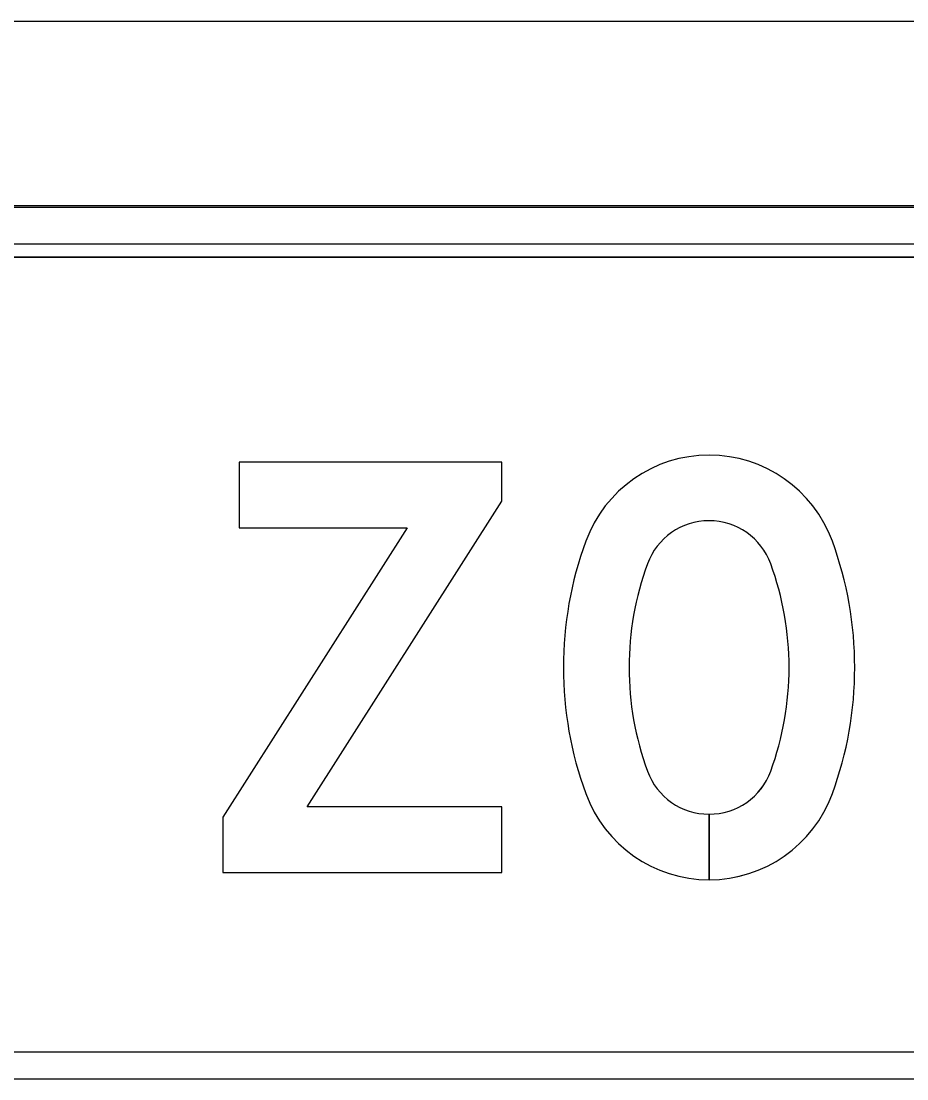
# Model space of a CAD drawing. Extents: x 0 to 770, y 0 to 495.
# Drawn here: x 489.65 to 516.19, y 441.05 to 472.74 of the extents above; entities that cross this region are included whole.
import ezdxf

# ---------------------------------------------------------------- set-up
doc = ezdxf.new("R2010")
doc.units = 0
for name, color, linetype in [('GSBWFill', 7, 'Continuous'), ('GSColorFill', 7, 'Continuous'), ('GSDims', 7, 'Continuous'), ('GSOutline', 7, 'Continuous')]:
    doc.layers.add(name, color=color, linetype=linetype)

msp = doc.modelspace()

# ---------------------------------------------------------------- linework, layer by layer
at = {"layer": 'GSBWFill'}
for p, q in [((541.937, 467.209), (415.154, 467.209)), ((541.937, 466.056), (415.154, 466.056)), ((415.154, 465.672), (541.937, 465.672)), ((510.265, 447.015), (510.265, 448.982)), ((510.265, 448.982), (510.265, 447.015)), ((550.774, 441.852), (406.317, 441.852)), ((406.317, 441.053), (550.774, 441.053))]:
    msp.add_line(p, q, dxfattribs=at)
msp.add_lwpolyline([(501.215, 457.558), (495.696, 448.89), (495.696, 447.23), (504.056, 447.23), (504.056, 449.198), (498.224, 449.198), (504.056, 458.357), (504.056, 459.525), (496.188, 459.525), (496.188, 457.558)], close=True, dxfattribs=at)
for centre, radius, start, end in [((510.265, 455.806), 3.934, 20.0987, 159.9013), ((510.265, 455.806), 1.967, 20.0987, 159.9013), ((516.9, 453.378), 11, 159.9013, 200.0987), ((503.629, 453.378), 11, 339.9013, 20.0987), ((516.9, 453.378), 9.033, 159.9013, 200.0987), ((503.629, 453.378), 9.033, 339.9013, 20.0987), ((510.265, 450.949), 1.967, 200.0987, 270), ((510.265, 450.949), 1.967, 270.0179, 339.9013), ((510.265, 450.949), 3.934, 200.0987, 270), ((510.265, 450.949), 3.934, 270.009, 339.9013)]:
    msp.add_arc(centre, radius, start, end, dxfattribs=at)
at = {"layer": 'GSColorFill'}
for p, q in [((541.937, 467.209), (415.154, 467.209)), ((541.937, 467.209), (415.154, 467.209)), ((415.154, 467.17), (541.937, 467.17)), ((541.937, 466.056), (415.154, 466.056)), ((415.154, 465.672), (541.937, 465.672)), ((510.265, 447.015), (510.265, 448.982)), ((510.265, 448.982), (510.265, 447.015)), ((550.774, 441.852), (406.317, 441.852)), ((406.317, 441.053), (550.774, 441.053))]:
    msp.add_line(p, q, dxfattribs=at)
msp.add_lwpolyline([(501.215, 457.558), (495.696, 448.89), (495.696, 447.23), (504.056, 447.23), (504.056, 449.198), (498.224, 449.198), (504.056, 458.357), (504.056, 459.525), (496.188, 459.525), (496.188, 457.558)], close=True, dxfattribs=at)
for centre, radius, start, end in [((510.265, 455.806), 3.934, 20.0987, 159.9013), ((510.265, 455.806), 1.967, 20.0987, 159.9013), ((516.9, 453.378), 11, 159.9013, 200.0987), ((503.629, 453.378), 11, 339.9013, 20.0987), ((516.9, 453.378), 9.033, 159.9013, 200.0987), ((503.629, 453.378), 9.033, 339.9013, 20.0987), ((510.265, 450.949), 1.967, 200.0987, 270), ((510.265, 450.949), 1.967, 270.0179, 339.9013), ((510.265, 450.949), 3.934, 200.0987, 270), ((510.265, 450.949), 3.934, 270.009, 339.9013)]:
    msp.add_arc(centre, radius, start, end, dxfattribs=at)
at = {"layer": 'GSDims'}
msp.add_line((404.78, 472.741), (552.311, 472.741), dxfattribs=at)
at = {"layer": 'GSOutline'}
for p, q in [((541.937, 467.209), (415.154, 467.209)), ((541.937, 466.056), (415.154, 466.056)), ((541.937, 465.672), (415.154, 465.672)), ((550.774, 441.852), (406.317, 441.852)), ((406.317, 441.053), (550.774, 441.053))]:
    msp.add_line(p, q, dxfattribs=at)
msp.add_lwpolyline([(501.215, 457.558), (495.696, 448.89), (495.696, 447.23), (504.056, 447.23), (504.056, 449.198), (498.224, 449.198), (504.056, 458.357), (504.056, 459.525), (496.188, 459.525), (496.188, 457.558)], close=True, dxfattribs=at)
for centre, radius, start, end in [((510.265, 455.806), 3.934, 20.0987, 159.9013), ((510.265, 455.806), 1.967, 20.0987, 159.9013), ((516.9, 453.378), 11, 159.9013, 200.0987), ((503.629, 453.378), 11, 339.9013, 20.0987), ((516.9, 453.378), 9.033, 159.9013, 200.0987), ((503.629, 453.378), 9.033, 339.9013, 20.0987), ((510.265, 450.949), 1.967, 200.0987, 339.9013), ((510.265, 450.949), 3.934, 200.0987, 339.9013)]:
    msp.add_arc(centre, radius, start, end, dxfattribs=at)

doc.saveas('drawing.dxf')
